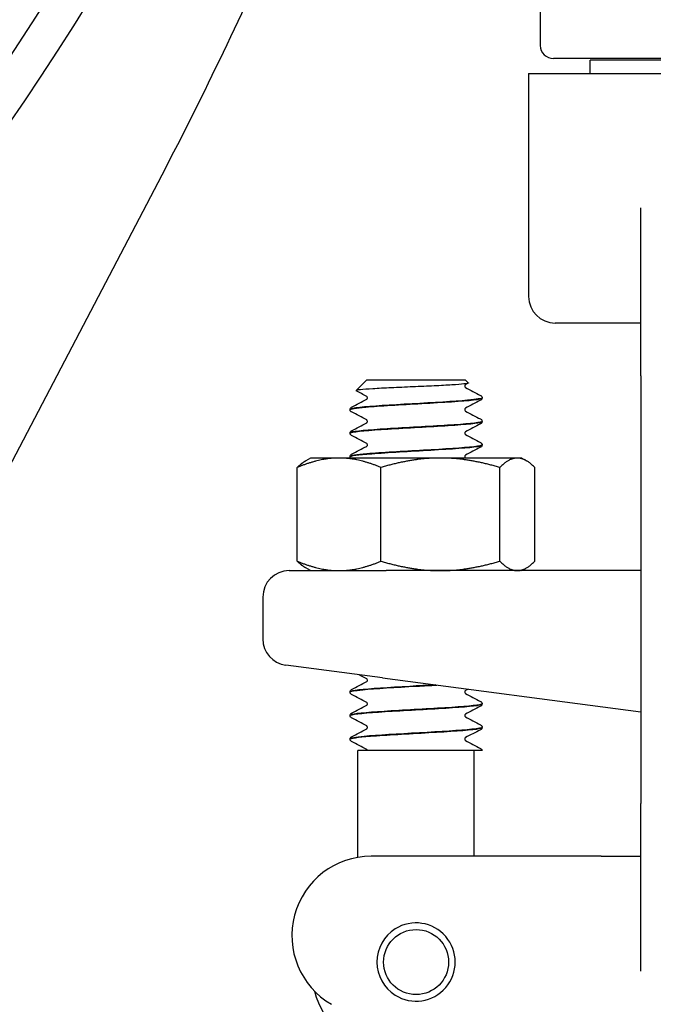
# Model space of a CAD drawing. Header units: inches. Extents: x 36 to 1719, y -84 to 1122.
# Tile 339 of 550: x 908.7 to 910.2, y 421.42 to 423.75. Entities that reach past the tile are written whole.
import ezdxf

# ---------------------------------------------------------------- set-up
doc = ezdxf.new("R2010")
doc.units = ezdxf.units.IN
doc.header["$LTSCALE"] = 48
doc.header["$MEASUREMENT"] = 0
doc.layers.add('Visible (ANSI)', color=7, linetype='Continuous', lineweight=30)

msp = doc.modelspace()

# ---------------------------------------------------------------- linework, layer by layer
at = {"layer": 'Visible (ANSI)'}
for p, q in [((909.93018, 423.82568), (909.93018, 423.68818)), ((910.99893, 423.65693), (909.96143, 423.65693)), ((910.04843, 423.62193), (910.04843, 423.65318)), ((910.91193, 423.65318), (910.04843, 423.65318)), ((909.90268, 423.62193), (909.90268, 423.09443)), ((909.90268, 423.62193), (911.05768, 423.62193)), ((907.05687, 419.60693), (909.02636, 423.36426)), ((910.16768, 422.90693), (910.16768, 423.30384)), ((910.16768, 423.03193), (909.96518, 423.03193)), ((909.51916, 422.89693), (909.49455, 422.87232)), ((909.7537, 422.89693), (909.51916, 422.89693)), ((909.7537, 422.89693), (909.76002, 422.89061)), ((910.16768, 422.90693), (910.16768, 421.89693)), ((909.79268, 422.8549), (909.79268, 422.85549)), ((909.48018, 422.8271), (909.48018, 422.82768)), ((909.79268, 422.79929), (909.79268, 422.79988)), ((909.48018, 422.77149), (909.48018, 422.77207)), ((909.79268, 422.74368), (909.79268, 422.74426)), ((909.38643, 422.71293), (909.37538, 422.70655)), ((909.4544, 422.71293), (909.38643, 422.71293)), ((909.69382, 422.71293), (909.4544, 422.71293)), ((909.48018, 422.71588), (909.48018, 422.71646)), ((909.87585, 422.71293), (909.69382, 422.71293)), ((909.88643, 422.71293), (909.87585, 422.71293)), ((909.88643, 422.71293), (909.89748, 422.70655)), ((909.35547, 422.46926), (909.35547, 422.6906)), ((909.55334, 422.46926), (909.55334, 422.6906)), ((909.83431, 422.46926), (909.83431, 422.6906)), ((909.9174, 422.46926), (909.9174, 422.6906)), ((909.38643, 422.44693), (909.37538, 422.45331)), ((909.88643, 422.44693), (909.89748, 422.45331)), ((909.33643, 422.44693), (909.56532, 422.44693)), ((910.16768, 422.44693), (909.56532, 422.44693)), ((909.27393, 422.38443), (909.27393, 422.28554)), ((909.55716, 422.19345), (909.32827, 422.22358)), ((909.55716, 422.19345), (910.16768, 422.11307)), ((909.48018, 422.15977), (909.48018, 422.16035)), ((909.79268, 422.13196), (909.79268, 422.13254)), ((909.48018, 422.10415), (909.48018, 422.10474)), ((909.79268, 422.07635), (909.79268, 422.07693)), ((909.48018, 422.04854), (909.48018, 422.04913)), ((909.66485, 422.02193), (909.49893, 422.02193)), ((909.49893, 421.7693), (909.49893, 422.02193)), ((909.77625, 422.02193), (909.66485, 422.02193)), ((909.77393, 421.77193), (909.77393, 422.02193)), ((909.79262, 422.02193), (909.77625, 422.02193)), ((910.16768, 421.50002), (910.16768, 421.89693)), ((909.98641, 421.77193), (909.53018, 421.77193)), ((910.07408, 421.77193), (909.98641, 421.77193)), ((910.07408, 421.77193), (910.16768, 421.77193))]:
    msp.add_line(p, q, dxfattribs=at)
for centre, radius in [((902.41768, 427.79693), 7.5), ((909.63643, 421.52193), 0.07688)]:
    msp.add_circle(centre, radius, dxfattribs=at)
for centre, radius, start, end in [((902.41768, 427.79693), 7.588, 134.247392, 45.752608), ((900.56986, 427.79693), 9.54783, 332.337698, 336.228971), ((909.96143, 423.68818), 0.03125, 180, 270), ((909.96518, 423.09443), 0.0625, 180, 270), ((909.33643, 422.38443), 0.0625, 90, 180), ((909.33643, 422.28554), 0.0625, 180, 262.5), ((909.53018, 421.58443), 0.1875, 90, 240), ((909.63643, 421.52193), 0.0925, 237.84992, 122.15008), ((909.63643, 421.52193), 0.0925, 122.15008, 237.84992), ((909.63643, 421.52193), 0.25, 195.89001, 250.05156)]:
    msp.add_arc(centre, radius, start, end, dxfattribs=at)
for points, knots in [([(909.76002, 422.89061), (909.76016, 422.89047), (909.7602, 422.89033), (909.75973, 422.88943), (909.75613, 422.88868), (909.74289, 422.88716), (909.73329, 422.88641), (909.70918, 422.8849), (909.69484, 422.88415), (909.66316, 422.88264), (909.6461, 422.88189), (909.61145, 422.88037), (909.5942, 422.87962), (909.56177, 422.87811), (909.54695, 422.87736), (909.52179, 422.87584), (909.51176, 422.87509), (909.49796, 422.87358), (909.49442, 422.87283), (909.49444, 422.87193), (909.49458, 422.87178), (909.49487, 422.87163)], [-1.8174748, -1.8174748, -1.8174748, -1.8174748, -1.7949096, -1.7949096, -1.6700584, -1.6700584, -1.5430016, -1.5430016, -1.41374, -1.41374, -1.2822742, -1.2822742, -1.1486049, -1.1486049, -1.0127327, -1.0127327, -0.8746582, -0.8746582, -0.7343822, -0.7343822, -0.7065085, -0.7065085, -0.7065085, -0.7065085]), ([(909.75312, 422.88637), (909.75312, 422.88637), (909.75296, 422.8863), (909.75243, 422.88575), (909.75216, 422.88541), (909.75168, 422.88439), (909.7515, 422.8837), (909.7515, 422.883)], [0.003893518, 0.003893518, 0.003893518, 0.003893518, 0.02135506, 0.02135506, 0.032660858, 0.032660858, 0.044379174, 0.044379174, 0.044379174, 0.044379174]), ([(909.7515, 422.883), (909.7515, 422.88193), (909.75194, 422.88093), (909.75265, 422.87997), (909.7529, 422.87978), (909.75309, 422.87964), (909.75312, 422.87963), (909.75312, 422.87963)], [0, 0, 0, 0, 0.017919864, 0.017919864, 0.032518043, 0.032518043, 0.040461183, 0.040461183, 0.040461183, 0.040461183]), ([(909.48039, 422.82707), (909.48053, 422.82916), (909.49354, 422.83125), (909.51744, 422.83334), (909.54963, 422.83615), (909.60068, 422.83897), (909.65016, 422.84178), (909.70009, 422.84462), (909.74707, 422.84746), (909.77199, 422.8503), (909.78547, 422.85183), (909.79241, 422.85337), (909.79248, 422.8549)], [-14.1400278, -14.1400278, -14.1400278, -14.1400278, -13.4320997, -13.4320997, -13.4320997, -12.4783682, -12.4783682, -12.4783682, -11.5160648, -11.5160648, -11.5160648, -10.9955743, -10.9955743, -10.9955743, -10.9955743]), ([(909.79246, 422.85551), (909.79234, 422.85351), (909.78041, 422.8515), (909.75822, 422.84949), (909.72707, 422.84668), (909.67653, 422.84386), (909.62689, 422.84104), (909.57726, 422.83823), (909.52983, 422.83541), (909.50363, 422.83259), (909.4884, 422.83096), (909.48058, 422.82932), (909.4805, 422.82768)], [4.7095281, 4.7095281, 4.7095281, 4.7095281, 5.3893637, 5.3893637, 5.3893637, 6.3443154, 6.3443154, 6.3443154, 7.2990044, 7.2990044, 7.2990044, 7.8539816, 7.8539816, 7.8539816, 7.8539816]), ([(909.52137, 422.8552), (909.52137, 422.85627), (909.52092, 422.85726), (909.52022, 422.85822), (909.51996, 422.85842), (909.51977, 422.85855), (909.51974, 422.85857), (909.51974, 422.85857)], [0, 0, 0, 0, 0.017919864, 0.017919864, 0.032518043, 0.032518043, 0.040461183, 0.040461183, 0.040461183, 0.040461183]), ([(909.51974, 422.85182), (909.51974, 422.85182), (909.51991, 422.85189), (909.52043, 422.85245), (909.52071, 422.85279), (909.52119, 422.8538), (909.52137, 422.85449), (909.52137, 422.8552)], [0.003893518, 0.003893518, 0.003893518, 0.003893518, 0.02135506, 0.02135506, 0.032660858, 0.032660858, 0.044379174, 0.044379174, 0.044379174, 0.044379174]), ([(909.79268, 422.85488), (909.79262, 422.85374), (909.7922, 422.85268), (909.79122, 422.85121), (909.79069, 422.85073), (909.78977, 422.85002), (909.78935, 422.84977), (909.78895, 422.84956)], [0, 0, 0, 0, 0.015967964, 0.015967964, 0.031253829, 0.031253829, 0.045415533, 0.045415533, 0.045415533, 0.045415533]), ([(909.79061, 422.8597), (909.79052, 422.85978), (909.79042, 422.85986), (909.79002, 422.86018), (909.78965, 422.86045), (909.78909, 422.86075)], [-0.025931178, -0.025931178, -0.025931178, -0.025931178, -0.019551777, -0.019551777, 0, 0, 0, 0]), ([(909.79061, 422.8597), (909.79104, 422.85932), (909.7915, 422.85882), (909.79231, 422.85743), (909.79263, 422.85649), (909.79268, 422.85551)], [0, 0, 0, 0, 0.013250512, 0.013250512, 0.027054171, 0.027054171, 0.027054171, 0.027054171]), ([(909.48018, 422.82771), (909.48024, 422.82884), (909.48067, 422.8299), (909.48165, 422.83137), (909.48217, 422.83186), (909.4831, 422.83256), (909.48351, 422.83281), (909.48392, 422.83302)], [0, 0, 0, 0, 0.015967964, 0.015967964, 0.031253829, 0.031253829, 0.045415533, 0.045415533, 0.045415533, 0.045415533]), ([(909.48392, 422.82176), (909.48329, 422.82209), (909.48261, 422.82249), (909.48151, 422.82363), (909.48112, 422.82412), (909.48047, 422.82541), (909.48023, 422.82623), (909.48018, 422.82707)], [0, 0, 0, 0, 0.022095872, 0.022095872, 0.033561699, 0.033561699, 0.045438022, 0.045438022, 0.045438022, 0.045438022]), ([(909.75312, 422.83076), (909.75312, 422.83076), (909.75296, 422.83069), (909.75243, 422.83014), (909.75216, 422.8298), (909.75168, 422.82878), (909.7515, 422.82809), (909.7515, 422.82739)], [0.003893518, 0.003893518, 0.003893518, 0.003893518, 0.02135506, 0.02135506, 0.032660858, 0.032660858, 0.044379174, 0.044379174, 0.044379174, 0.044379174]), ([(909.7515, 422.82739), (909.7515, 422.82632), (909.75194, 422.82532), (909.75265, 422.82436), (909.7529, 422.82417), (909.75309, 422.82403), (909.75312, 422.82402), (909.75312, 422.82402)], [0, 0, 0, 0, 0.017919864, 0.017919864, 0.032518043, 0.032518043, 0.040461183, 0.040461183, 0.040461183, 0.040461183]), ([(909.79262, 422.7999), (909.79267, 422.79954), (909.79233, 422.79918), (909.79157, 422.79882), (909.78564, 422.796), (909.75467, 422.79319), (909.71104, 422.79038), (909.66741, 422.78757), (909.61229, 422.78475), (909.56771, 422.78194), (909.52313, 422.77913), (909.49027, 422.77632), (909.48224, 422.77351), (909.48087, 422.77303), (909.48023, 422.77255), (909.48028, 422.77207)], [10.9927134, 10.9927134, 10.9927134, 10.9927134, 11.1151899, 11.1151899, 11.1151899, 12.0686082, 12.0686082, 12.0686082, 13.0217811, 13.0217811, 13.0217811, 13.9747115, 13.9747115, 13.9747115, 14.1371669, 14.1371669, 14.1371669, 14.1371669]), ([(909.52137, 422.79958), (909.52137, 422.80066), (909.52092, 422.80165), (909.52022, 422.80261), (909.51996, 422.8028), (909.51977, 422.80294), (909.51974, 422.80296), (909.51974, 422.80296)], [0, 0, 0, 0, 0.017919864, 0.017919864, 0.032518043, 0.032518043, 0.040461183, 0.040461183, 0.040461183, 0.040461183]), ([(909.78895, 422.80522), (909.78958, 422.80489), (909.79025, 422.80449), (909.79135, 422.80335), (909.79175, 422.80285), (909.7924, 422.80156), (909.79264, 422.80074), (909.79268, 422.7999)], [0, 0, 0, 0, 0.022095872, 0.022095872, 0.033561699, 0.033561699, 0.045438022, 0.045438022, 0.045438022, 0.045438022]), ([(909.48018, 422.77209), (909.48024, 422.77323), (909.48067, 422.77429), (909.48165, 422.77576), (909.48217, 422.77625), (909.4831, 422.77695), (909.48351, 422.7772), (909.48392, 422.77741)], [0, 0, 0, 0, 0.015967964, 0.015967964, 0.031253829, 0.031253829, 0.045415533, 0.045415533, 0.045415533, 0.045415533]), ([(909.48043, 422.77146), (909.48029, 422.77235), (909.48248, 422.77324), (909.4871, 422.77413), (909.50166, 422.77693), (909.54006, 422.77974), (909.58703, 422.78254), (909.63392, 422.78534), (909.68812, 422.78814), (909.72814, 422.79094), (909.76793, 422.79373), (909.79261, 422.79651), (909.79268, 422.79929)], [-20.4232131, -20.4232131, -20.4232131, -20.4232131, -20.1217618, -20.1217618, -20.1217618, -19.1712317, -19.1712317, -19.1712317, -18.2223022, -18.2223022, -18.2223022, -17.2787596, -17.2787596, -17.2787596, -17.2787596]), ([(909.51974, 422.79621), (909.51974, 422.79621), (909.51991, 422.79628), (909.52043, 422.79684), (909.52071, 422.79718), (909.52119, 422.79819), (909.52137, 422.79888), (909.52137, 422.79958)], [0.003893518, 0.003893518, 0.003893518, 0.003893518, 0.02135506, 0.02135506, 0.032660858, 0.032660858, 0.044379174, 0.044379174, 0.044379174, 0.044379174]), ([(909.79268, 422.79927), (909.79262, 422.79813), (909.7922, 422.79707), (909.79122, 422.7956), (909.79069, 422.79512), (909.78977, 422.79441), (909.78935, 422.79416), (909.78895, 422.79395)], [0, 0, 0, 0, 0.015967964, 0.015967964, 0.031253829, 0.031253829, 0.045415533, 0.045415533, 0.045415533, 0.045415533]), ([(909.48392, 422.76614), (909.48329, 422.76648), (909.48261, 422.76688), (909.48151, 422.76802), (909.48112, 422.76851), (909.48047, 422.7698), (909.48023, 422.77062), (909.48018, 422.77146)], [0, 0, 0, 0, 0.022095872, 0.022095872, 0.033561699, 0.033561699, 0.045438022, 0.045438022, 0.045438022, 0.045438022]), ([(909.75312, 422.77515), (909.75312, 422.77515), (909.75296, 422.77508), (909.75243, 422.77453), (909.75216, 422.77419), (909.75168, 422.77317), (909.7515, 422.77248), (909.7515, 422.77178)], [0.003893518, 0.003893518, 0.003893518, 0.003893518, 0.02135506, 0.02135506, 0.032660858, 0.032660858, 0.044379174, 0.044379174, 0.044379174, 0.044379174]), ([(909.7515, 422.77178), (909.7515, 422.77071), (909.75194, 422.76971), (909.75265, 422.76875), (909.7529, 422.76856), (909.75309, 422.76842), (909.75312, 422.7684), (909.75312, 422.7684)], [0, 0, 0, 0, 0.017919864, 0.017919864, 0.032518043, 0.032518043, 0.040461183, 0.040461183, 0.040461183, 0.040461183]), ([(909.48024, 422.71585), (909.48034, 422.71832), (909.4992, 422.72079), (909.53152, 422.72326), (909.56873, 422.72611), (909.62282, 422.72895), (909.67174, 422.7318), (909.72051, 422.73463), (909.7628, 422.73747), (909.78144, 422.7403), (909.78884, 422.74143), (909.79244, 422.74256), (909.79237, 422.74368)], [-26.7063984, -26.7063984, -26.7063984, -26.7063984, -25.8688703, -25.8688703, -25.8688703, -24.9048316, -24.9048316, -24.9048316, -23.9435311, -23.9435311, -23.9435311, -23.5619449, -23.5619449, -23.5619449, -23.5619449]), ([(909.79236, 422.74429), (909.7924, 422.74279), (909.78597, 422.74129), (909.77315, 422.73979), (909.74916, 422.73698), (909.70341, 422.73418), (909.65416, 422.73137), (909.60492, 422.72856), (909.55347, 422.72575), (909.52031, 422.72295), (909.49477, 422.72078), (909.48059, 422.71862), (909.48034, 422.71646)], [17.2758987, 17.2758987, 17.2758987, 17.2758987, 17.7840647, 17.7840647, 17.7840647, 18.7358252, 18.7358252, 18.7358252, 19.6873602, 19.6873602, 19.6873602, 20.4203522, 20.4203522, 20.4203522, 20.4203522]), ([(909.52137, 422.74397), (909.52137, 422.74505), (909.52092, 422.74604), (909.52022, 422.747), (909.51996, 422.74719), (909.51977, 422.74733), (909.51974, 422.74735), (909.51974, 422.74735)], [0, 0, 0, 0, 0.017919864, 0.017919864, 0.032518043, 0.032518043, 0.040461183, 0.040461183, 0.040461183, 0.040461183]), ([(909.51974, 422.7406), (909.51974, 422.7406), (909.51991, 422.74067), (909.52043, 422.74122), (909.52071, 422.74157), (909.52119, 422.74258), (909.52137, 422.74327), (909.52137, 422.74397)], [0.003893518, 0.003893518, 0.003893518, 0.003893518, 0.02135506, 0.02135506, 0.032660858, 0.032660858, 0.044379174, 0.044379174, 0.044379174, 0.044379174]), ([(909.78895, 422.74961), (909.78958, 422.74928), (909.79025, 422.74887), (909.79135, 422.74774), (909.79175, 422.74724), (909.7924, 422.74595), (909.79264, 422.74513), (909.79268, 422.74429)], [0, 0, 0, 0, 0.022095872, 0.022095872, 0.033561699, 0.033561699, 0.045438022, 0.045438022, 0.045438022, 0.045438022]), ([(909.79268, 422.74366), (909.79262, 422.74252), (909.7922, 422.74146), (909.79122, 422.73999), (909.79069, 422.73951), (909.78977, 422.7388), (909.78935, 422.73855), (909.78895, 422.73834)], [0, 0, 0, 0, 0.015967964, 0.015967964, 0.031253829, 0.031253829, 0.045415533, 0.045415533, 0.045415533, 0.045415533]), ([(909.48018, 422.71648), (909.48024, 422.71762), (909.48067, 422.71868), (909.48165, 422.72015), (909.48217, 422.72063), (909.4831, 422.72134), (909.48351, 422.72159), (909.48392, 422.7218)], [0, 0, 0, 0, 0.015967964, 0.015967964, 0.031253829, 0.031253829, 0.045415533, 0.045415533, 0.045415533, 0.045415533]), ([(909.48115, 422.71293), (909.48103, 422.71311), (909.48091, 422.71332), (909.48047, 422.71419), (909.48023, 422.71501), (909.48018, 422.71585)], [0.029606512, 0.029606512, 0.029606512, 0.029606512, 0.033561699, 0.033561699, 0.045438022, 0.045438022, 0.045438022, 0.045438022]), ([(909.75312, 422.71954), (909.75312, 422.71954), (909.75296, 422.71947), (909.75243, 422.71892), (909.75216, 422.71857), (909.75168, 422.71756), (909.7515, 422.71687), (909.7515, 422.71617)], [0.003893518, 0.003893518, 0.003893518, 0.003893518, 0.02135506, 0.02135506, 0.032660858, 0.032660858, 0.044379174, 0.044379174, 0.044379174, 0.044379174]), ([(909.7515, 422.71617), (909.7515, 422.71509), (909.75194, 422.7141), (909.75258, 422.71323), (909.75279, 422.71304), (909.75293, 422.71293)], [0, 0, 0, 0, 0.017919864, 0.017919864, 0.029530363, 0.029530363, 0.029530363, 0.029530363]), ([(909.48044, 422.15974), (909.48052, 422.16161), (909.49079, 422.16348), (909.51027, 422.16535), (909.53949, 422.16816), (909.58866, 422.17096), (909.6382, 422.17377), (909.65434, 422.17468), (909.67039, 422.1756), (909.68567, 422.17651)], [-89.5382515, -89.5382515, -89.5382515, -89.5382515, -88.9043978, -88.9043978, -88.9043978, -87.9533052, -87.9533052, -87.9533052, -87.6432571, -87.6432571, -87.6432571, -87.6432571]), ([(909.68263, 422.17691), (909.66294, 422.17574), (909.64208, 422.17457), (909.62152, 422.1734), (909.57232, 422.1706), (909.52615, 422.1678), (909.50132, 422.16501), (909.48756, 422.16345), (909.48055, 422.1619), (909.4805, 422.16035)], [81.3805439, 81.3805439, 81.3805439, 81.3805439, 81.7769581, 81.7769581, 81.7769581, 82.7259477, 82.7259477, 82.7259477, 83.2522053, 83.2522053, 83.2522053, 83.2522053]), ([(909.52137, 422.18786), (909.52137, 422.18893), (909.52092, 422.18993), (909.52022, 422.19089), (909.51996, 422.19108), (909.51977, 422.19122), (909.51974, 422.19124), (909.51974, 422.19124)], [0, 0, 0, 0, 0.017919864, 0.017919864, 0.032518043, 0.032518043, 0.040461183, 0.040461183, 0.040461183, 0.040461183]), ([(909.51974, 422.18449), (909.51974, 422.18449), (909.51991, 422.18456), (909.52043, 422.18511), (909.52071, 422.18546), (909.52119, 422.18647), (909.52137, 422.18716), (909.52137, 422.18786)], [0.003893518, 0.003893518, 0.003893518, 0.003893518, 0.02135506, 0.02135506, 0.032660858, 0.032660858, 0.044379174, 0.044379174, 0.044379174, 0.044379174]), ([(909.48018, 422.16037), (909.48024, 422.16151), (909.48067, 422.16257), (909.48165, 422.16404), (909.48217, 422.16452), (909.4831, 422.16523), (909.48351, 422.16548), (909.48392, 422.16569)], [0, 0, 0, 0, 0.015967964, 0.015967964, 0.031253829, 0.031253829, 0.045415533, 0.045415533, 0.045415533, 0.045415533]), ([(909.48392, 422.15442), (909.48329, 422.15475), (909.48261, 422.15515), (909.48151, 422.15629), (909.48112, 422.15679), (909.48047, 422.15808), (909.48023, 422.1589), (909.48018, 422.15974)], [0, 0, 0, 0, 0.022095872, 0.022095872, 0.033561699, 0.033561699, 0.045438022, 0.045438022, 0.045438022, 0.045438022]), ([(909.75312, 422.16343), (909.75312, 422.16343), (909.75296, 422.16336), (909.75243, 422.1628), (909.75216, 422.16246), (909.75168, 422.16145), (909.7515, 422.16076), (909.7515, 422.16006)], [0.003893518, 0.003893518, 0.003893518, 0.003893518, 0.02135506, 0.02135506, 0.032660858, 0.032660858, 0.044379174, 0.044379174, 0.044379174, 0.044379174]), ([(909.7515, 422.16006), (909.7515, 422.15898), (909.75194, 422.15799), (909.75265, 422.15703), (909.7529, 422.15684), (909.75309, 422.1567), (909.75312, 422.15668), (909.75312, 422.15668)], [0, 0, 0, 0, 0.017919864, 0.017919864, 0.032518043, 0.032518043, 0.040461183, 0.040461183, 0.040461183, 0.040461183]), ([(909.79257, 422.13257), (909.79265, 422.13207), (909.792, 422.13158), (909.79057, 422.13109), (909.78241, 422.12826), (909.74923, 422.12544), (909.70438, 422.12262), (909.65962, 422.11981), (909.60443, 422.11699), (909.56092, 422.11417), (909.5175, 422.11137), (909.48684, 422.10856), (909.4812, 422.10575), (909.48052, 422.10541), (909.48021, 422.10507), (909.48024, 422.10474)], [86.3909371, 86.3909371, 86.3909371, 86.3909371, 86.558303, 86.558303, 86.558303, 87.5147256, 87.5147256, 87.5147256, 88.4689986, 88.4689986, 88.4689986, 89.4213086, 89.4213086, 89.4213086, 89.5353906, 89.5353906, 89.5353906, 89.5353906]), ([(909.48038, 422.10413), (909.48026, 422.10488), (909.48178, 422.10562), (909.48505, 422.10637), (909.49733, 422.10918), (909.53394, 422.11199), (909.58024, 422.1148), (909.62652, 422.11761), (909.68129, 422.12042), (909.72266, 422.12323), (909.76402, 422.12604), (909.7909, 422.12885), (909.79259, 422.13166), (909.79265, 422.13176), (909.79268, 422.13186), (909.79268, 422.13196)], [-95.8214368, -95.8214368, -95.8214368, -95.8214368, -95.568359, -95.568359, -95.568359, -94.6156683, -94.6156683, -94.6156683, -93.6632144, -93.6632144, -93.6632144, -92.7109946, -92.7109946, -92.7109946, -92.6769833, -92.6769833, -92.6769833, -92.6769833]), ([(909.52137, 422.13225), (909.52137, 422.13332), (909.52092, 422.13432), (909.52022, 422.13528), (909.51996, 422.13547), (909.51977, 422.13561), (909.51974, 422.13562), (909.51974, 422.13562)], [0, 0, 0, 0, 0.017919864, 0.017919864, 0.032518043, 0.032518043, 0.040461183, 0.040461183, 0.040461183, 0.040461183]), ([(909.51974, 422.12888), (909.51974, 422.12888), (909.51991, 422.12895), (909.52043, 422.1295), (909.52071, 422.12984), (909.52119, 422.13086), (909.52137, 422.13155), (909.52137, 422.13225)], [0.003893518, 0.003893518, 0.003893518, 0.003893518, 0.02135506, 0.02135506, 0.032660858, 0.032660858, 0.044379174, 0.044379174, 0.044379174, 0.044379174]), ([(909.78895, 422.13788), (909.78958, 422.13755), (909.79025, 422.13715), (909.79135, 422.13601), (909.79175, 422.13552), (909.7924, 422.13423), (909.79264, 422.13341), (909.79268, 422.13257)], [0, 0, 0, 0, 0.022095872, 0.022095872, 0.033561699, 0.033561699, 0.045438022, 0.045438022, 0.045438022, 0.045438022]), ([(909.79268, 422.13193), (909.79262, 422.1308), (909.7922, 422.12974), (909.79122, 422.12827), (909.79069, 422.12778), (909.78977, 422.12708), (909.78935, 422.12683), (909.78895, 422.12662)], [0, 0, 0, 0, 0.015967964, 0.015967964, 0.031253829, 0.031253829, 0.045415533, 0.045415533, 0.045415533, 0.045415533]), ([(909.48018, 422.10476), (909.48024, 422.1059), (909.48067, 422.10696), (909.48165, 422.10843), (909.48217, 422.10891), (909.4831, 422.10962), (909.48351, 422.10987), (909.48392, 422.11008)], [0, 0, 0, 0, 0.015967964, 0.015967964, 0.031253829, 0.031253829, 0.045415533, 0.045415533, 0.045415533, 0.045415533]), ([(909.48392, 422.09881), (909.48329, 422.09914), (909.48261, 422.09954), (909.48151, 422.10068), (909.48112, 422.10118), (909.48047, 422.10247), (909.48023, 422.10329), (909.48018, 422.10413)], [0, 0, 0, 0, 0.022095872, 0.022095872, 0.033561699, 0.033561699, 0.045438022, 0.045438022, 0.045438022, 0.045438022]), ([(909.75312, 422.10782), (909.75312, 422.10782), (909.75296, 422.10775), (909.75243, 422.10719), (909.75216, 422.10685), (909.75168, 422.10584), (909.7515, 422.10515), (909.7515, 422.10445)], [0.003893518, 0.003893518, 0.003893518, 0.003893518, 0.02135506, 0.02135506, 0.032660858, 0.032660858, 0.044379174, 0.044379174, 0.044379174, 0.044379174]), ([(909.7515, 422.10445), (909.7515, 422.10337), (909.75194, 422.10238), (909.75265, 422.10142), (909.7529, 422.10122), (909.75309, 422.10109), (909.75312, 422.10107), (909.75312, 422.10107)], [0, 0, 0, 0, 0.017919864, 0.017919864, 0.032518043, 0.032518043, 0.040461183, 0.040461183, 0.040461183, 0.040461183]), ([(909.52137, 422.07664), (909.52137, 422.07771), (909.52092, 422.07871), (909.52022, 422.07967), (909.51996, 422.07986), (909.51977, 422.08), (909.51974, 422.08001), (909.51974, 422.08001)], [0, 0, 0, 0, 0.017919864, 0.017919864, 0.032518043, 0.032518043, 0.040461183, 0.040461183, 0.040461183, 0.040461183]), ([(909.78895, 422.08227), (909.78958, 422.08194), (909.79025, 422.08154), (909.79135, 422.0804), (909.79175, 422.07991), (909.7924, 422.07862), (909.79264, 422.0778), (909.79268, 422.07696)], [0, 0, 0, 0, 0.022095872, 0.022095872, 0.033561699, 0.033561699, 0.045438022, 0.045438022, 0.045438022, 0.045438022]), ([(909.48026, 422.04852), (909.4804, 422.05092), (909.49813, 422.05333), (909.52894, 422.05573), (909.56501, 422.05855), (909.61803, 422.06136), (909.66678, 422.06418), (909.71552, 422.06699), (909.75869, 422.0698), (909.77901, 422.07262), (909.78799, 422.07386), (909.7924, 422.07511), (909.79236, 422.07635)], [-102.1046221, -102.1046221, -102.1046221, -102.1046221, -101.2896371, -101.2896371, -101.2896371, -100.3354652, -100.3354652, -100.3354652, -99.3815473, -99.3815473, -99.3815473, -98.9601686, -98.9601686, -98.9601686, -98.9601686]), ([(909.79237, 422.07696), (909.79236, 422.07528), (909.7842, 422.0736), (909.7683, 422.07192), (909.74165, 422.0691), (909.69395, 422.06629), (909.64432, 422.06348), (909.59489, 422.06067), (909.54483, 422.05787), (909.51405, 422.05506), (909.49232, 422.05308), (909.48063, 422.0511), (909.48043, 422.04913)], [92.6741224, 92.6741224, 92.6741224, 92.6741224, 93.2431504, 93.2431504, 93.2431504, 94.1972517, 94.1972517, 94.1972517, 95.1476373, 95.1476373, 95.1476373, 95.8185759, 95.8185759, 95.8185759, 95.8185759]), ([(909.51974, 422.07327), (909.51974, 422.07327), (909.51991, 422.07334), (909.52043, 422.07389), (909.52071, 422.07423), (909.52119, 422.07525), (909.52137, 422.07594), (909.52137, 422.07664)], [0.003893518, 0.003893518, 0.003893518, 0.003893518, 0.02135506, 0.02135506, 0.032660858, 0.032660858, 0.044379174, 0.044379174, 0.044379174, 0.044379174]), ([(909.79268, 422.07632), (909.79262, 422.07519), (909.7922, 422.07413), (909.79122, 422.07266), (909.79069, 422.07217), (909.78977, 422.07147), (909.78935, 422.07122), (909.78895, 422.07101)], [0, 0, 0, 0, 0.015967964, 0.015967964, 0.031253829, 0.031253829, 0.045415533, 0.045415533, 0.045415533, 0.045415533]), ([(909.48018, 422.04915), (909.48024, 422.05028), (909.48067, 422.05135), (909.48165, 422.05282), (909.48217, 422.0533), (909.4831, 422.05401), (909.48351, 422.05426), (909.48392, 422.05447)], [0, 0, 0, 0, 0.015967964, 0.015967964, 0.031253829, 0.031253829, 0.045415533, 0.045415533, 0.045415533, 0.045415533]), ([(909.48392, 422.0432), (909.48329, 422.04353), (909.48261, 422.04393), (909.48151, 422.04507), (909.48112, 422.04557), (909.48047, 422.04686), (909.48023, 422.04767), (909.48018, 422.04852)], [0, 0, 0, 0, 0.022095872, 0.022095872, 0.033561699, 0.033561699, 0.045438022, 0.045438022, 0.045438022, 0.045438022]), ([(909.75312, 422.05221), (909.75312, 422.05221), (909.75296, 422.05213), (909.75243, 422.05158), (909.75216, 422.05124), (909.75168, 422.05023), (909.7515, 422.04954), (909.7515, 422.04883)], [0.003893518, 0.003893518, 0.003893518, 0.003893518, 0.02135506, 0.02135506, 0.032660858, 0.032660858, 0.044379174, 0.044379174, 0.044379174, 0.044379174]), ([(909.7515, 422.04883), (909.7515, 422.04776), (909.75194, 422.04676), (909.75265, 422.04581), (909.7529, 422.04561), (909.75309, 422.04548), (909.75312, 422.04546), (909.75312, 422.04546)], [0, 0, 0, 0, 0.017919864, 0.017919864, 0.032518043, 0.032518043, 0.040461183, 0.040461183, 0.040461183, 0.040461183]), ([(909.52128, 422.02193), (909.52108, 422.02291), (909.52058, 422.02362), (909.51996, 422.02428), (909.51979, 422.02437), (909.51975, 422.0244), (909.51974, 422.0244), (909.51974, 422.0244)], [0, 0, 0, 0, 0.017397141, 0.017397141, 0.033013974, 0.033013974, 0.035372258, 0.035372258, 0.035372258, 0.035372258]), ([(909.78895, 422.02666), (909.78954, 422.02635), (909.79017, 422.02597), (909.79121, 422.02496), (909.79157, 422.02453), (909.79223, 422.0234), (909.7925, 422.0227), (909.79262, 422.02193)], [0, 0, 0, 0, 0.020860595, 0.020860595, 0.031618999, 0.031618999, 0.042693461, 0.042693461, 0.042693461, 0.042693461])]:
    msp.add_open_spline(points, degree=3, knots=knots, dxfattribs=at)
for points in [[(909.51977, 422.85856), (909.51147, 422.86292), (909.50317, 422.86728), (909.49487, 422.87163)], [(909.75967, 422.88982), (909.75748, 422.88867), (909.75529, 422.88751), (909.7531, 422.88636)], [(909.7531, 422.87964), (909.76499, 422.87339), (909.77688, 422.86715), (909.78878, 422.86092)], [(909.48392, 422.83302), (909.49587, 422.83928), (909.50782, 422.84555), (909.51977, 422.85183)], [(909.78895, 422.84956), (909.77699, 422.8433), (909.76504, 422.83703), (909.7531, 422.83075)], [(909.78909, 422.86075), (909.78899, 422.86081), (909.78889, 422.86086), (909.78878, 422.86092)], [(909.7531, 422.82403), (909.76504, 422.81775), (909.77699, 422.81148), (909.78895, 422.80522)], [(909.51977, 422.80295), (909.50782, 422.80923), (909.49587, 422.81549), (909.48392, 422.82176)], [(909.48392, 422.77741), (909.49587, 422.78367), (909.50782, 422.78994), (909.51977, 422.79622)], [(909.78895, 422.79395), (909.77699, 422.78769), (909.76504, 422.78142), (909.7531, 422.77514)], [(909.51977, 422.74733), (909.50782, 422.75362), (909.49587, 422.75988), (909.48392, 422.76614)], [(909.7531, 422.76842), (909.76504, 422.76214), (909.77699, 422.75587), (909.78895, 422.74961)], [(909.48392, 422.7218), (909.49587, 422.72806), (909.50782, 422.73433), (909.51977, 422.74061)], [(909.78895, 422.73834), (909.77699, 422.73208), (909.76504, 422.72581), (909.7531, 422.71953)], [(909.51977, 422.19122), (909.51372, 422.19441), (909.50767, 422.19758), (909.50161, 422.20076)], [(909.48392, 422.16569), (909.49587, 422.17195), (909.50782, 422.17822), (909.51977, 422.1845)], [(909.51977, 422.13561), (909.50782, 422.14189), (909.49587, 422.14816), (909.48392, 422.15442)], [(909.75954, 422.1668), (909.75739, 422.16567), (909.75524, 422.16455), (909.7531, 422.16342)], [(909.7531, 422.15669), (909.76504, 422.15041), (909.77699, 422.14415), (909.78895, 422.13788)], [(909.48392, 422.11008), (909.49587, 422.11634), (909.50782, 422.12261), (909.51977, 422.12889)], [(909.78895, 422.12662), (909.77699, 422.12036), (909.76504, 422.11409), (909.7531, 422.10781)], [(909.51977, 422.08), (909.50782, 422.08628), (909.49587, 422.09255), (909.48392, 422.09881)], [(909.7531, 422.10108), (909.76504, 422.0948), (909.77699, 422.08853), (909.78895, 422.08227)], [(909.48392, 422.05447), (909.49587, 422.06073), (909.50782, 422.067), (909.51977, 422.07328)], [(909.78895, 422.07101), (909.77699, 422.06474), (909.76504, 422.05848), (909.7531, 422.0522)], [(909.51977, 422.02439), (909.50782, 422.03067), (909.49587, 422.03694), (909.48392, 422.0432)], [(909.7531, 422.04547), (909.76504, 422.03919), (909.77699, 422.03292), (909.78895, 422.02666)]]:
    msp.add_open_spline(points, degree=3, dxfattribs=at)
for points, weights in [([(909.4544, 422.71293), (909.40849, 422.71293), (909.35547, 422.6906)], [1, 1.0379548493, 1]), ([(909.55334, 422.6906), (909.50032, 422.71293), (909.4544, 422.71293)], [1, 1.0379548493, 1]), ([(909.69382, 422.71293), (909.62862, 422.71293), (909.55334, 422.6906)], [1, 1.0379548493, 1]), ([(909.83431, 422.6906), (909.75902, 422.71293), (909.69382, 422.71293)], [1, 1.0379548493, 1]), ([(909.87585, 422.71293), (909.85657, 422.71293), (909.83431, 422.6906)], [1, 1.0379548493, 1]), ([(909.9174, 422.6906), (909.89513, 422.71293), (909.87585, 422.71293)], [1, 1.0379548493, 1]), ([(909.35547, 422.6906), (909.36593, 422.70109), (909.37538, 422.70655)], [1, 1.01747875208, 1.01885907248]), ([(909.37538, 422.45331), (909.36593, 422.45877), (909.35547, 422.46926)], [1.01885907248, 1.01747875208, 1]), ([(909.35547, 422.46926), (909.40849, 422.44693), (909.4544, 422.44693)], [1, 1.0379548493, 1]), ([(909.4544, 422.44693), (909.50032, 422.44693), (909.55334, 422.46926)], [1, 1.0379548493, 1]), ([(909.55334, 422.46926), (909.62862, 422.44693), (909.69382, 422.44693)], [1, 1.0379548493, 1]), ([(909.69382, 422.44693), (909.75902, 422.44693), (909.83431, 422.46926)], [1, 1.0379548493, 1]), ([(909.83431, 422.46926), (909.85657, 422.44693), (909.87585, 422.44693)], [1, 1.0379548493, 1]), ([(909.87585, 422.44693), (909.89513, 422.44693), (909.9174, 422.46926)], [1, 1.0379548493, 1])]:
    msp.add_rational_spline(points, weights, degree=2, dxfattribs=at)

doc.saveas('drawing.dxf')
